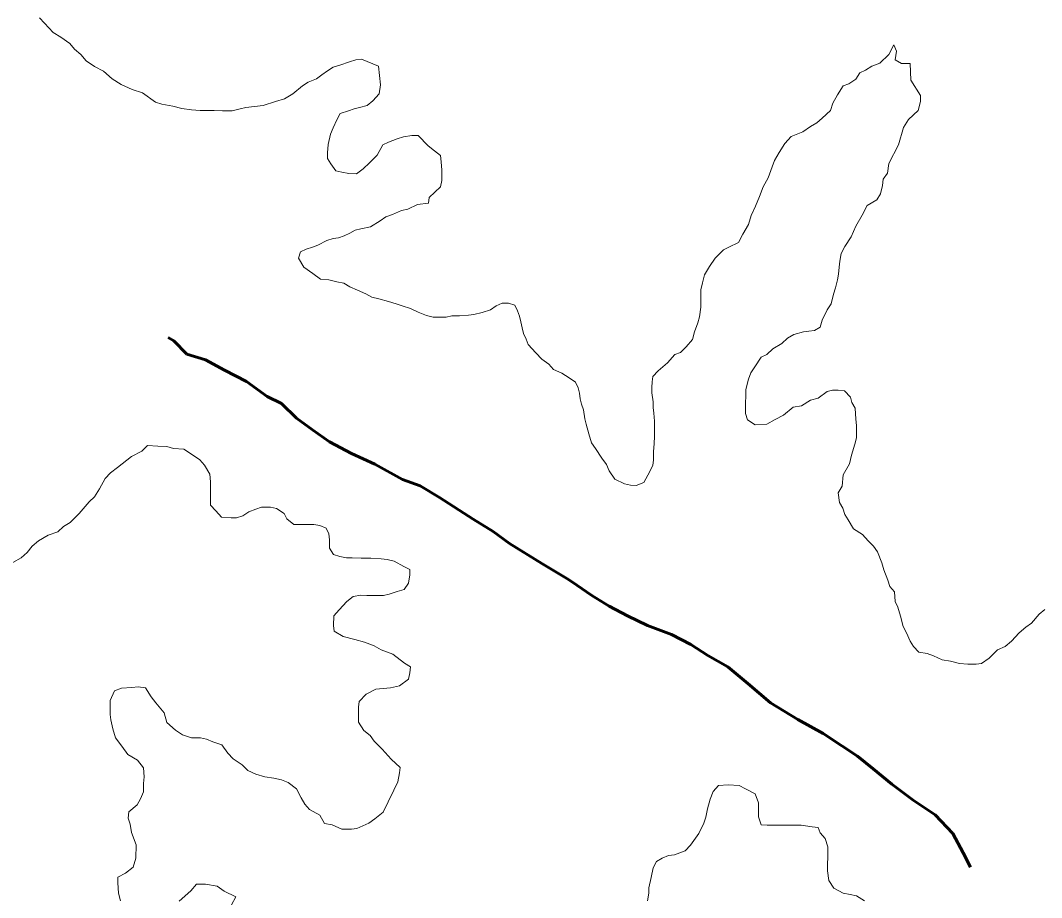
# Model space of a CAD drawing. Extents: x 553962 to 842807, y 8883888 to 9032388.
# Drawn here: x 624298 to 628002, y 8940220 to 8943403 of the extents above; entities that cross this region are included whole.
import ezdxf

# ---------------------------------------------------------------- set-up
doc = ezdxf.new("R2010")
doc.units = 0
doc.header["$LTSCALE"] = 200
doc.linetypes.add('LONG_DASH_SHORT_DASH', pattern=[9.9, 6, -1.2, 1.5, -1.2])
doc.layers.add('25', color=7, linetype='Continuous', lineweight=13)
doc.layers.add('7', color=7, linetype='LONG_DASH_SHORT_DASH', lineweight=60)

msp = doc.modelspace()

# ---------------------------------------------------------------- linework, layer by layer
at = {"layer": '25'}
for points in [[(625597.2, 8943236.9), (625534.8, 8943262.3), (625514.8, 8943260), (625492.2, 8943252.6), (625457.1, 8943240.3), (625432.1, 8943233), (625412, 8943220.6), (625391.8, 8943205.7), (625371.7, 8943190.8), (625341.6, 8943178.5), (625321.5, 8943166.1), (625286.3, 8943136.3), (625256.1, 8943119), (625223.5, 8943109.2), (625178.4, 8943094.4), (625115.8, 8943087.3), (625095.8, 8943082.5), (625065.7, 8943075.2), (625030.7, 8943075.4), (625000.7, 8943075.6), (624970.7, 8943075.8), (624950.7, 8943075.9), (624918.2, 8943078.6), (624883.2, 8943083.9), (624850.7, 8943091.6), (624810.8, 8943099.4), (624788.3, 8943107), (624741.1, 8943139.9), (624703.6, 8943152.7), (624663.8, 8943170.4), (624631.4, 8943190.7), (624599.1, 8943218.4), (624566.7, 8943236.2), (624536.8, 8943256.4), (624517, 8943279.1), (624494.7, 8943299.2), (624477.3, 8943319.4), (624445, 8943342.1), (624417.6, 8943359.8), (624385.3, 8943392.6), (624368, 8943412.7)], [(627527.6, 8943186.6), (627525.6, 8943246.7), (627493.1, 8943246.9), (627470.7, 8943259.5), (627475.9, 8943292), (627466.1, 8943314.6), (627448.3, 8943279.7), (627415.6, 8943247.4), (627385.5, 8943237.6), (627362.8, 8943222.7), (627342.8, 8943212.8), (627327.6, 8943190.4), (627302.4, 8943173), (627282.4, 8943165.6), (627262.1, 8943133.2), (627244.4, 8943103.3), (627236.7, 8943075.8), (627206.4, 8943048.5), (627186.3, 8943031.1), (627163.7, 8943018.7), (627136, 8942998.9), (627093.4, 8942981.6), (627070.7, 8942956.7), (627050.4, 8942924.3), (627032.7, 8942894.4), (627025, 8942871.9), (627009.7, 8942832), (626992, 8942799.6), (626979.2, 8942764.6), (626963.9, 8942729.6), (626948.6, 8942694.7), (626938.4, 8942662.2), (626918.1, 8942627.3), (626902.9, 8942597.3), (626867.7, 8942580.1), (626847.7, 8942570.2), (626817.4, 8942540.3), (626797.2, 8942510.4), (626779.4, 8942480.5), (626771.7, 8942450.5), (626766.5, 8942425.5), (626766.3, 8942395.5), (626766, 8942362.9), (626760.8, 8942327.9), (626755.6, 8942305.4), (626742.8, 8942272.9), (626735.1, 8942245.5), (626712.4, 8942218.1), (626692.2, 8942198.2), (626672.2, 8942190.8), (626644.5, 8942160.9), (626611.7, 8942131.1), (626591.6, 8942111.2), (626588.9, 8942091.2), (626588.7, 8942071.2), (626588.6, 8942051.2), (626593.3, 8942018.6), (626593.2, 8941998.6), (626595.5, 8941978.5), (626597.8, 8941948.4), (626597.6, 8941925.9), (626597.4, 8941893.4), (626597.2, 8941868.3), (626594.5, 8941838.3), (626594.2, 8941808.3), (626591.6, 8941788.3), (626573.8, 8941753.3), (626558.6, 8941725.9), (626531, 8941716.1), (626511, 8941716.2), (626488.5, 8941721.3), (626453.7, 8941739.1), (626433.9, 8941769.3), (626424, 8941791.9), (626406.7, 8941814.5), (626384.5, 8941849.7), (626369.6, 8941869.8), (626359.9, 8941902.5), (626350.1, 8941937.6), (626345.3, 8941957.6), (626340.5, 8941990.2), (626333.2, 8942010.3), (626328.3, 8942030.3), (626326, 8942050.4), (626321.1, 8942070.4), (626311.3, 8942090.6), (626288.9, 8942105.7), (626261.5, 8942123.4), (626231.6, 8942136.1), (626214.2, 8942156.3), (626189.3, 8942174), (626167, 8942196.7), (626139.7, 8942226.9), (626132.4, 8942246.9), (626122.5, 8942267), (626117.7, 8942287.1), (626112.8, 8942309.7), (626108, 8942329.7), (626100.6, 8942349.8), (626090.8, 8942369.9), (626068.3, 8942377.6)], [(626068.3, 8942377.6), (626045.8, 8942377.7), (626023.2, 8942367.8), (626003.1, 8942352.9), (625973, 8942343.1), (625943, 8942335.8), (625922.9, 8942333.4), (625890.4, 8942331.2), (625862.9, 8942331.3), (625842.8, 8942326.5), (625815.3, 8942326.7), (625795.3, 8942326.8), (625770.4, 8942332), (625740.5, 8942344.7), (625713, 8942357.4), (625683.1, 8942367.6), (625660.6, 8942375.2), (625633.2, 8942382.9), (625598.2, 8942393.2), (625573.3, 8942398.3), (625550.9, 8942411), (625521, 8942423.7), (625493.5, 8942436.4), (625471.1, 8942449.1), (625446.2, 8942454.3), (625416.2, 8942462), (625386.2, 8942464.7), (625358.8, 8942484.9), (625326.5, 8942507.6), (625306.7, 8942540.3), (625314.4, 8942562.8), (625334.5, 8942572.7), (625357.1, 8942580), (625377.1, 8942587.4), (625409.8, 8942604.7), (625432.3, 8942612.1), (625452.4, 8942614.5), (625472.4, 8942621.8), (625492.5, 8942631.7), (625512.6, 8942641.6), (625532.7, 8942646.5), (625567.7, 8942653.8), (625602.9, 8942676.1), (625623, 8942690.9), (625648.1, 8942698.3), (625680.7, 8942713.1), (625703.3, 8942717.9), (625738.4, 8942735.2), (625778.5, 8942740), (625781.1, 8942760), (625801.3, 8942779.9), (625821.4, 8942799.8), (625826.6, 8942822.3), (625826.9, 8942859.8), (625824.6, 8942889.9), (625822.3, 8942912.4), (625799.9, 8942930.1), (625777.6, 8942947.8), (625740.3, 8942985.6), (625717.8, 8942985.7), (625687.8, 8942980.9), (625665.2, 8942973.6), (625632.6, 8942961.2), (625612.5, 8942951.4), (625592.2, 8942914), (625564.5, 8942886.6), (625541.8, 8942864.2), (625516.7, 8942846.9), (625489.2, 8942847.1), (625464.2, 8942852.2), (625441.7, 8942857.4), (625424.4, 8942882.5), (625412, 8942902.6), (625412.2, 8942922.7), (625414.9, 8942952.7), (625422.7, 8942990.2), (625432.9, 8943012.7), (625445.6, 8943042.6), (625458.3, 8943065.1), (625488.4, 8943074.9), (625508.5, 8943082.2), (625528.5, 8943087.1), (625556.1, 8943094.4), (625576.2, 8943111.8), (625598.9, 8943136.7), (625604.2, 8943169.2), (625597.2, 8943236.9)], [(627158, 8942275.2), (627178.1, 8942277.6), (627198.2, 8942290), (627205.9, 8942314.9), (627223.7, 8942352.4), (627238.8, 8942374.8), (627246.6, 8942409.8), (627254.3, 8942432.3), (627262, 8942462.3), (627264.7, 8942482.3), (627267.3, 8942507.3), (627270, 8942529.8), (627275.2, 8942557.3), (627287.9, 8942582.3), (627310.7, 8942617.2), (627328.5, 8942657.1), (627351.3, 8942697), (627369.1, 8942732), (627404.3, 8942751.8), (627417, 8942774.2), (627424.7, 8942804.2), (627427.4, 8942826.7), (627442.5, 8942849.1), (627447.8, 8942884.2), (627483.3, 8942951.5), (627501.3, 8943014), (627519.1, 8943043.9), (627554.3, 8943076.2), (627562.1, 8943108.7), (627562.2, 8943131.2), (627527.6, 8943186.6)], [(628013.2, 8941265.6), (627993.1, 8941248.2), (627965.3, 8941215.9), (627945.2, 8941201), (627920.1, 8941181.1), (627892.3, 8941151.3), (627869.7, 8941131.4), (627842.1, 8941119.1), (627811.8, 8941089.2), (627784.2, 8941069.4), (627764.1, 8941067), (627734.1, 8941067.2), (627704.1, 8941069.9), (627671.7, 8941077.6), (627641.7, 8941082.8), (627609.3, 8941098.1), (627586.8, 8941105.7), (627556.9, 8941110.9), (627537, 8941131.1), (627524.7, 8941151.2), (627512.4, 8941181.3), (627500.1, 8941203.9), (627490.3, 8941241.6), (627480.6, 8941274.2), (627470.7, 8941294.3), (627468.5, 8941329.3), (627451.1, 8941349.5), (627443.8, 8941372.1), (627429.1, 8941409.7), (627421.8, 8941434.8), (627407.1, 8941474.9), (627392.2, 8941495.1), (627372.4, 8941515.2), (627352.5, 8941537.9), (627320.2, 8941558.1), (627300.4, 8941590.8), (627288.1, 8941610.9), (627280.7, 8941633.5), (627268.4, 8941653.6), (627263.6, 8941688.7), (627278.8, 8941713.6), (627281.6, 8941753.7), (627304.5, 8941793.6), (627312.2, 8941826.1), (627325, 8941866), (627330.2, 8941888.5), (627330.5, 8941933.6), (627328.2, 8941956.1), (627326, 8941996.2), (627313.6, 8942016.3), (627308.8, 8942036.4), (627286.5, 8942059.1), (627264, 8942061.7), (627244, 8942061.8), (627223.9, 8942057), (627191.2, 8942032.2), (627163.6, 8942024.8), (627131, 8942005), (627100.9, 8942000.2), (627065.7, 8941970.4), (627035.6, 8941955.6), (627005.4, 8941938.2), (626962.9, 8941936), (626935.5, 8941953.7), (626928.2, 8941976.3), (626928.4, 8942011.4), (626928.7, 8942043.9), (626928.8, 8942063.9), (626939.1, 8942101.4), (626946.8, 8942123.9), (626962, 8942146.3), (626984.8, 8942181.2), (627004.8, 8942191.1), (627027.5, 8942211), (627060.2, 8942230.8), (627080.3, 8942250.7), (627102.9, 8942263.1), (627138, 8942272.8), (627158, 8942275.2)], [(624270.4, 8941435.6), (624300.5, 8941452.9), (624323.2, 8941472.8), (624340.9, 8941495.2), (624363.5, 8941515.1), (624398.7, 8941534.9), (624433.8, 8941547.2), (624454, 8941567.1), (624479.1, 8941581.9), (624511.8, 8941614.3), (624547.2, 8941656.6), (624567.3, 8941674), (624585.1, 8941703.9), (624605.4, 8941741.3), (624625.5, 8941761.2), (624650.7, 8941781.1), (624701, 8941820.8), (624738.7, 8941840.6), (624758.8, 8941860.5), (624796.3, 8941857.7), (624828.8, 8941857.5), (624853.8, 8941849.8), (624891.3, 8941847.1), (624926.1, 8941824.3), (624948.5, 8941809.2), (624965.9, 8941789), (624985.6, 8941756.3), (624987.9, 8941728.8), (624987.8, 8941706.2), (624987.5, 8941676.2), (624987.3, 8941643.7), (625007.1, 8941623.5), (625027, 8941600.8), (625062, 8941598.1), (625082, 8941598), (625104.5, 8941605.3), (625127.2, 8941620.2), (625152.2, 8941630.1), (625172.3, 8941637.4), (625204.8, 8941637.2), (625227.3, 8941632.1), (625254.7, 8941614.3), (625264.5, 8941594.3), (625289.4, 8941574.1), (625311.9, 8941573.9), (625341.9, 8941573.7), (625361.9, 8941573.6), (625384.4, 8941570.9), (625406.8, 8941560.8), (625416.7, 8941540.7), (625419, 8941518.1), (625418.8, 8941488.1), (625433.6, 8941465.5), (625456.1, 8941457.8), (625481.1, 8941452.6), (625501.1, 8941452.5), (625533.6, 8941452.3), (625568.6, 8941452.1), (625606.1, 8941449.3), (625628.6, 8941446.6), (625653.5, 8941441.5), (625688.4, 8941421.2), (625710.8, 8941411.1), (625710.7, 8941391), (625705.5, 8941361), (625690.3, 8941338.6), (625665.2, 8941331.2), (625635.1, 8941321.4), (625615.1, 8941316.6), (625587.6, 8941316.7), (625555.1, 8941316.9), (625532.5, 8941317.1), (625505, 8941312.3), (625482.3, 8941294.9), (625454.6, 8941265), (625434.4, 8941242.6), (625434.2, 8941207.6), (625436.5, 8941187.6), (625468.9, 8941167.3), (625511.3, 8941157), (625546.2, 8941146.8), (625581.2, 8941134), (625606.1, 8941118.8), (625648.5, 8941103.5), (625690.7, 8941070.7), (625713.2, 8941058), (625710.5, 8941035.5), (625705.3, 8941013), (625672.6, 8940988.2), (625640, 8940980.9), (625587.5, 8940976.2), (625552.3, 8940959), (625527.1, 8940931.6), (625524.5, 8940911.6), (625524.2, 8940884)], [(625524.2, 8940884), (625524, 8940856.5), (625543.8, 8940826.3), (625566.2, 8940808.7), (625581, 8940788.5), (625610.8, 8940758.3), (625643.1, 8940723), (625675.3, 8940692.8), (625672.7, 8940672.8), (625667.5, 8940640.2), (625652.2, 8940610.3), (625631.9, 8940567.9), (625614.1, 8940530.4), (625583.9, 8940505.6), (625561.3, 8940490.7), (625518.6, 8940471), (625498.6, 8940468.6), (625463.6, 8940468.9), (625428.7, 8940484.1), (625401.2, 8940489.3), (625383.9, 8940519.5), (625346.6, 8940539.7), (625329.2, 8940559.9), (625316.9, 8940582.5), (625299.6, 8940615.1), (625269.8, 8940637.9), (625244.8, 8940648.1), (625217.3, 8940653.2), (625184.9, 8940658.5), (625152.4, 8940668.7), (625122.5, 8940681.4), (625102.7, 8940701.6), (625070.3, 8940724.3), (625050.5, 8940744.5), (625028.2, 8940774.7), (624995.8, 8940784.9), (624973.3, 8940795.1), (624950.8, 8940800.2), (624918.3, 8940800.4), (624885.9, 8940810.7), (624861, 8940828.3), (624828.7, 8940856.1), (624819, 8940891.2), (624789.2, 8940926.5), (624771.9, 8940949.1), (624752.2, 8940981.8), (624724.7, 8940984.5), (624702.1, 8940982.1), (624664.6, 8940979.9), (624639.5, 8940970), (624624.2, 8940935.1), (624624, 8940907.5), (624623.8, 8940885), (624626.2, 8940864.9), (624633.5, 8940832.3), (624643.2, 8940799.7), (624665.5, 8940769.6), (624687.8, 8940739.4), (624722.6, 8940719.1), (624744.9, 8940691.4), (624747.2, 8940658.9), (624744.5, 8940633.8), (624744.3, 8940603.8), (624734.1, 8940578.8), (624721.4, 8940556.4), (624691.2, 8940531.6), (624688.5, 8940509), (624695.8, 8940486.5), (624700.6, 8940456.4), (624717.8, 8940411.2), (624717.4, 8940363.6), (624707.2, 8940331.2), (624679.5, 8940308.8), (624651.9, 8940294), (624651.7, 8940273.9), (624653.9, 8940236.4), (624661.2, 8940208.8)], [(626572.1, 8940208.7), (626577.3, 8940236.2), (626577.4, 8940256.2), (626585.2, 8940293.7), (626593, 8940328.7), (626605.7, 8940351.1), (626625.8, 8940363.5), (626648.3, 8940373.4), (626670.9, 8940375.8), (626708.5, 8940390.5), (626728.7, 8940410.4), (626759, 8940452.8), (626776.8, 8940490.2), (626784.5, 8940512.7), (626789.7, 8940542.7), (626800, 8940577.7), (626810.2, 8940605.2), (626830.4, 8940627.6), (626865.4, 8940629.8), (626905.4, 8940627.1), (626927.8, 8940614.4), (626962.7, 8940596.6), (626975, 8940564), (626974.8, 8940541.5), (626974.6, 8940513.9), (626984.3, 8940483.8), (627006.8, 8940483.7), (627031.9, 8940483.5), (627054.4, 8940483.4), (627094.4, 8940483.1), (627129.4, 8940482.9), (627169.4, 8940477.6), (627191.9, 8940474.9), (627199.2, 8940454.9), (627216.6, 8940434.7), (627226.3, 8940404.6), (627226.1, 8940369.6), (627225.8, 8940339.5), (627225.7, 8940317), (627230.4, 8940281.9), (627247.7, 8940254.3), (627282.6, 8940236.5), (627307.6, 8940231.3), (627330, 8940226.2), (627359.9, 8940208.5)], [(624873.8, 8940207.4), (624916.6, 8940244.7), (624936.8, 8940269.6), (624969.3, 8940269.3), (625011.8, 8940261.6), (625036.7, 8940243.9), (625079, 8940223.6), (625063.8, 8940193.6)]]:
    msp.add_lwpolyline(points, dxfattribs=at)
at = {"layer": '7'}
for points in [[(624969, 8942171.8), (624901.6, 8942192.1), (624854.4, 8942239.9), (624833.8, 8942252.4)], [(627615.4, 8940521.2), (627535.8, 8940574.2), (627458.7, 8940632.1), (627391.5, 8940687.6), (627334.3, 8940732.9), (627277.1, 8940770.7), (627209.9, 8940816.1), (627117.7, 8940866.7), (627018.1, 8940927.2), (626936.1, 8940997.7), (626864, 8941058.2), (626791.8, 8941098.6), (626729.6, 8941139), (626659.8, 8941174.4), (626572.5, 8941207.4), (626500.2, 8941242.8), (626433, 8941278.2), (626370.7, 8941316), (626316, 8941353.9), (626286.1, 8941374.1), (626189, 8941432.1), (626072, 8941505.3), (626012.3, 8941548.2), (625940.1, 8941593.6), (625818.1, 8941671.8), (625748.4, 8941714.7), (625683.6, 8941737.6), (625583.9, 8941793.2), (625499.2, 8941831.1), (625419.5, 8941874.1), (625357.3, 8941917), (625300.1, 8941959.8), (625245.4, 8942012.7), (625193.1, 8942037.9), (625118.5, 8942093.4), (625038.7, 8942133.9), (624969, 8942171.8)], [(627744.5, 8940330.7), (627717, 8940383), (627680, 8940453.3), (627615.4, 8940521.2)]]:
    msp.add_lwpolyline(points, dxfattribs=at)

doc.saveas('drawing.dxf')
